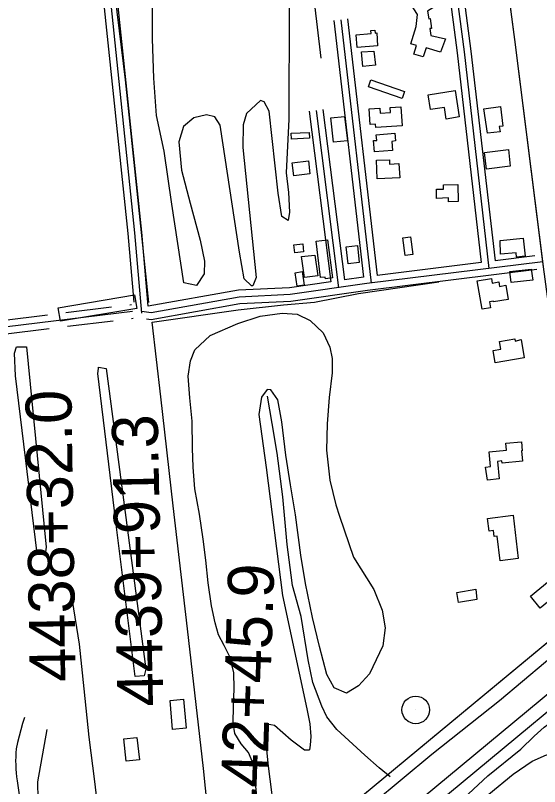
# Model space of a CAD drawing. Extents: x 3477039 to 3515015, y 546746 to 572297.
# Drawn here: x 3506208 to 3507348, y 560333 to 562010 of the extents above; entities that cross this region are included whole.
import ezdxf

# ---------------------------------------------------------------- set-up
doc = ezdxf.new("R2010")
doc.units = 0
for name, color, linetype in [('V-BLDG-OTLN', 7, 'Continuous'), ('V-DOMW-TANK', 7, 'Continuous'), ('V-LEVE-TOET', 7, 'Continuous'), ('V-ROAD-CNTR', 7, 'Continuous'), ('V-SITE-VEGE', 7, 'Continuous'), ('V-SURV-IDEN', 7, 'Continuous'), ('V-SURV-LINE', 7, 'Continuous'), ('V-TOPO-SHOR', 7, 'Continuous')]:
    doc.layers.add(name, color=color, linetype=linetype)

msp = doc.modelspace()

# ---------------------------------------------------------------- linework, layer by layer
at = {"layer": 'V-BLDG-OTLN'}
for points in [[(3507132.5, 561930.3), (3507100.7, 561940), (3507094.7, 561920.2), (3507074.5, 561926.4), (3507080.1, 561944.9), (3507068, 561948.6), (3507079.4, 561986.1), (3507082, 562012.7), (3507067.6, 562035.1), (3507106.6, 562059.7), (3507123.5, 562031.8), (3507104.2, 562019.8), (3507106.5, 562003.2), (3507109.9, 562003.7), (3507112.8, 561982.4), (3507109.1, 561981.9), (3507111.2, 561966.5), (3507142.8, 561959.7)], [(3506995, 561944.5), (3506951.3, 561940.8), (3506949, 561968.3), (3506981.3, 561971), (3506980.7, 561977.7), (3506989.5, 561978.5), (3506990, 561972.2), (3506994, 561972.5)], [(3506987.5, 561932.9), (3506990.8, 561902.1), (3506963.6, 561899.2), (3506960.1, 561931.3)], [(3507048.8, 561829.4), (3506975.4, 561855), (3506980.8, 561870.4), (3507053.7, 561845.2)], [(3507144.7, 561785.1), (3507140.7, 561810.3), (3507110.3, 561805.6), (3507105.2, 561838), (3507163.7, 561847.2), (3507172.4, 561789.6)], [(3507048.6, 561770.4), (3506991.4, 561766.9), (3506991, 561773.7), (3506979.3, 561773), (3506977.2, 561807.5), (3507000.4, 561808.9), (3507001.1, 561798), (3507023.2, 561799.3), (3507022.6, 561810.1), (3507046.1, 561811.6)], [(3507234, 561754.3), (3507226.7, 561807.3), (3507262.3, 561812.1), (3507268, 561769.9), (3507260, 561768.7), (3507261.7, 561757)], [(3506899.7, 561734.5), (3506893.7, 561787.4), (3506923.7, 561790.8), (3506929.8, 561737.7)], [(3506847.6, 561743.2), (3506808.3, 561741.3), (3506807.6, 561754.2), (3506846.6, 561756.1)], [(3507026, 561736.3), (3507027.6, 561716.6), (3506988.3, 561713.4), (3506986.3, 561738.1), (3506993.4, 561738.7), (3506992.4, 561750.9), (3507032.8, 561754.1), (3507034.2, 561737.4)], [(3507284, 561682.4), (3507232.3, 561675.7), (3507227.6, 561712.1), (3507280.2, 561718.8)], [(3506848.4, 561665.7), (3506813.3, 561661.3), (3506809.7, 561689.5), (3506845.2, 561694)], [(3507043.4, 561656.8), (3506994.8, 561655), (3506993.3, 561695.6), (3507021.2, 561696.6), (3507021.6, 561686.6), (3507041.3, 561688.1)], [(3507123.5, 561632.3), (3507138.9, 561632.7), (3507138.7, 561642), (3507169.8, 561642.8), (3507170.8, 561605.8), (3507149.5, 561605.1), (3507149.3, 561613.5), (3507123.3, 561612.5)], [(3506886.7, 561522.4), (3506897.3, 561439.3), (3506882.3, 561437.4), (3506881.7, 561441.4), (3506871.6, 561440.1), (3506861.5, 561519.6)], [(3507067.2, 561528.7), (3507072.2, 561490.6), (3507055.2, 561488.3), (3507050.1, 561526.4)], [(3507261.7, 561521), (3507312.1, 561525.8), (3507315.9, 561486.6), (3507297.6, 561484.8), (3507296.7, 561494.1), (3507262.5, 561490.8)], [(3506834.2, 561496.1), (3506815.6, 561493.9), (3506813.6, 561511.7), (3506832.6, 561513.9)], [(3506951.7, 561509.8), (3506955.5, 561472.9), (3506931.1, 561470.4), (3506927.4, 561507.1)], [(3506859.2, 561489), (3506865.4, 561444), (3506836.5, 561440.1), (3506830.2, 561486.2)], [(3507333, 561434.6), (3507285.6, 561429.1), (3507282.8, 561453.2), (3507329.5, 561458.7)], [(3506831.7, 561453.1), (3506835.6, 561423.5), (3506820.3, 561421.5), (3506816.5, 561450.2)], [(3507212, 561433.1), (3507242.7, 561438.3), (3507244.5, 561428.2), (3507259, 561430.6), (3507260.6, 561421.1), (3507274.2, 561423.4), (3507279.4, 561392.6), (3507247.7, 561387.2), (3507247.4, 561388.9), (3507239, 561387.4), (3507241.2, 561374.4), (3507222.5, 561371.2)], [(3506472, 561373.2), (3506305.7, 561345.2), (3506300.8, 561374.6), (3506467, 561402.5)], [(3507307.3, 561305.2), (3507314.1, 561265.8), (3507251.3, 561254.9), (3507246.6, 561281.6), (3507263.4, 561284.5), (3507260.5, 561301.4), (3507293.8, 561307.2), (3507294.7, 561302.1)], [(3507234, 560999.1), (3507230.2, 561028), (3507240.8, 561029.2), (3507238, 561061.1), (3507275.7, 561064.6), (3507274.3, 561080.2), (3507308.2, 561083.1), (3507310, 561063.3), (3507308, 561063.1), (3507310.1, 561040.4), (3507265.9, 561036.2), (3507265.4, 561041.2), (3507256.1, 561040.3), (3507259.6, 561002.3)], [(3507261.8, 560824.2), (3507255.1, 560877.7), (3507249.2, 560877), (3507247.7, 560889.7), (3507237.8, 560888.5), (3507234.5, 560916.3), (3507290, 560923), (3507301.2, 560829.3)], [(3507388.7, 560753.6), (3507348.9, 560720.9), (3507327.6, 560746.9), (3507368.2, 560780.3)], [(3507211.4, 560740), (3507171.4, 560733.2), (3507167.7, 560755), (3507208.7, 560762)], [(3506573.5, 560523.1), (3506579.4, 560459.7), (3506549.3, 560456.9), (3506544.6, 560520.4)], [(3506472.2, 560439.7), (3506477.7, 560391), (3506448.9, 560387.8), (3506443.4, 560436.9)]]:
    msp.add_lwpolyline(points, close=True, dxfattribs=at)
at = {"layer": 'V-DOMW-TANK'}
msp.add_line((3507078.3, 560499.6), (3507078.3, 560499.6), dxfattribs=at)
msp.add_circle((3507078.3, 560499.6), 30, dxfattribs=at)
at = {"layer": 'V-LEVE-TOET'}
for points in [[(3507503.7, 560723.7), (3507478.8, 560702.8), (3507410.4, 560645.7), (3507260.6, 560519.2), (3507113.3, 560402.6), (3506984.6, 560295.6), (3506836, 560172.8), (3506707.3, 560066.4), (3506598.4, 559971.3), (3506539.9, 559918.7), (3506513.2, 559896.9), (3506484.6, 559873.3), (3506439.4, 559847.5), (3506390.6, 559830.3), (3506322.7, 559814.7), (3506272.2, 559808), (3506220.6, 559803.8), (3506196.6, 559804.1)], [(3507160.9, 560287.6), (3507235, 560356.1), (3507306.5, 560414.1), (3507335.7, 560442.6), (3507357.5, 560462), (3507373.7, 560473.4), (3507382.9, 560477), (3507394.6, 560479.9), (3507406.4, 560484.1), (3507418.1, 560487), (3507425.8, 560490), (3507436.6, 560494.1), (3507442.2, 560497.1), (3507446.6, 560501.3), (3507456.6, 560515.9), (3507468.5, 560532.4), (3507478.6, 560547), (3507501.1, 560574.4), (3507524.1, 560594.9)]]:
    msp.add_lwpolyline(points, dxfattribs=at)
at = {"layer": 'V-ROAD-CNTR'}
for points in [[(3506689.6, 566611), (3506699.3, 566611.2), (3506747.3, 566222.8), (3506804.2, 565803.9), (3506891, 565124.5), (3506967, 564512.4), (3507060.1, 563782.2), (3507133.2, 563201.9), (3507216.4, 562538.3), (3507293.4, 561958.1), (3507354.3, 561474.5), (3507398.7, 561140.3), (3507440.2, 560803.1), (3507481, 560742)], [(3506483, 561362.9), (3506467.9, 561537.7), (3506413.8, 562056.7), (3506370.5, 562415.2), (3506306.1, 562942.2), (3506253.6, 563378.1), (3506220.2, 563683.3)], [(3507218.2, 562524.5), (3507293.4, 561958.1), (3507355.7, 561464.1)], [(3506496.8, 561377.6), (3506482.9, 561539.2), (3506428.7, 562058.4), (3506385.3, 562417.1), (3506381.2, 562451.3)], [(3507232.6, 562416.4), (3507123.5, 562387.6), (3507183.5, 561931), (3507237.5, 561459.8)], [(3506465.9, 561386.6), (3506453, 561536.3), (3506398.9, 562055), (3506359.5, 562380.5)], [(3507109.5, 562379.5), (3507168.6, 561929.1), (3507220.9, 561472.8)], [(3507151.2, 562379.4), (3507140.1, 562376.5), (3507198.3, 561932.8), (3507250.7, 561476.5)], [(3506900.5, 561999.4), (3506964.7, 561441.3)], [(3506915.4, 562001.1), (3506981.3, 561428.3)], [(3506930.3, 562002.8), (3506994.5, 561445)], [(3506846.6, 561802.1), (3506893.5, 561430.9)], [(3506861.5, 561803.9), (3506910.2, 561418.2)], [(3506876.4, 561805.8), (3506923.2, 561435.2)], [(3507354.4, 561474.1), (3506971.9, 561427.1), (3506805.5, 561403), (3506694.2, 561397.7), (3506502.9, 561363.5), (3506482.7, 561366.6)], [(3507220.9, 561472.8), (3506994.5, 561445)], [(3507337.6, 561487.2), (3507250.7, 561476.5)], [(3507341.5, 561457.4), (3506973.8, 561412.3), (3506807, 561388.1), (3506695.9, 561382.8), (3506503.1, 561348.2), (3506493.2, 561349.8)], [(3506964.7, 561441.3), (3506923.2, 561435.2)], [(3506893.5, 561430.9), (3506804.1, 561418), (3506692.6, 561412.7), (3506496.8, 561377.6)], [(3506317.6, 561364), (3506416.9, 561376.2)], [(3506456.6, 561381.1), (3506460.5, 561381.6)], [(3506462.3, 561366.7), (3505674.3, 561269.6)], [(3506178.7, 561346.8), (3506277.9, 561359.1)], [(3506321.3, 561334.2), (3506420.5, 561346.4)], [(3506460.2, 561351.3), (3506464.1, 561351.8)], [(3506182.3, 561317.1), (3506281.6, 561329.3)], [(3507022.5, 560353.8), (3506998.9, 560373.7), (3506967.7, 560401.4), (3506907.1, 560456.8), (3506885.3, 560484.4), (3506874.5, 560507.6), (3506854.7, 560559), (3506844.3, 560608.6), (3506829.4, 560702.6), (3506810.7, 560770.3), (3506807.6, 560792.5), (3506799.1, 560859.1), (3506789.5, 560963.3), (3506777.1, 561058.1), (3506766.1, 561123), (3506755.8, 561182)], [(3507743.2, 560958), (3507486.2, 560746.3), (3506814.6, 560190)], [(3506422.4, 559891.5), (3506421.2, 559900.9), (3506419.3, 559913.3), (3506416.5, 559930.8), (3506413.8, 559952.6), (3506413.4, 559982.4), (3506412.4, 560037.5), (3506405.1, 560124.5), (3506392.2, 560245), (3506380.4, 560343.6), (3506368.5, 560440.1), (3506357.1, 560545.6), (3506346.9, 560642.5), (3506332, 560737.8)], [(3507477.9, 560739.5), (3506814.6, 560190)], [(3506227.7, 560483.4), (3506223.6, 560469.8), (3506219.7, 560456.1), (3506216, 560442.3), (3506212.5, 560428.5), (3506209.3, 560414.6), (3506208.8, 560405.9), (3506208.5, 560397.2), (3506208.4, 560388.5), (3506208.6, 560379.8), (3506209.1, 560371), (3506209.7, 560362.4), (3506210.6, 560353.7), (3506211.8, 560345.1)], [(3506276.1, 560457.1), (3506256.1, 560343.4), (3506257.8, 560229.8), (3506280.3, 560089.4), (3506296.9, 559992.5), (3506304.4, 559872.2)], [(3506211.8, 560345.1), (3506220.3, 560284.8), (3506229, 560204.5), (3506235, 560111.9), (3506248.5, 559973.2), (3506257.4, 559910.8), (3506262.4, 559872.4), (3506265.2, 559853.1)]]:
    msp.add_lwpolyline(points, dxfattribs=at)
at = {"layer": 'V-SITE-VEGE'}
for points in [[(3506802.8, 562028.6), (3506802.3, 561784.8), (3506796.5, 561667.8), (3506801.4, 561625), (3506803.6, 561582.3), (3506800.6, 561564.5), (3506787, 561572.9), (3506779.4, 561624), (3506759.8, 561801.9), (3506749.1, 561822.7), (3506740.8, 561825.6), (3506710.1, 561797.1), (3506702.9, 561772.4), (3506702.2, 561722.8), (3506731.4, 561440.1), (3506724.3, 561422.3), (3506721.5, 561422.3), (3506705.2, 561437.7), (3506695, 561495.7), (3506653.3, 561771.7), (3506641.2, 561789.8), (3506623.3, 561794.1), (3506595.7, 561787.6), (3506573.4, 561768.7), (3506563.3, 561735.7), (3506569.3, 561673.7), (3506587.6, 561601.8), (3506609.9, 561521.6), (3506619, 561476), (3506618.6, 561448.5), (3506601.7, 561422.6), (3506574.2, 561428.4), (3506547.7, 561599.6), (3506531.3, 561715.5), (3506514.5, 561792.9), (3506508.7, 561874.2), (3506505.8, 561959.7), (3506505.7, 562056.1)], [(3506744.3, 560189.2), (3506726.4, 560379.2), (3506714.5, 560406.6), (3506698.4, 560426), (3506685.1, 560448), (3506681.3, 560471.3), (3506681.8, 560506.7), (3506683.7, 560546.3), (3506682.8, 560580.4), (3506675, 560613.3), (3506661.7, 560639.4), (3506649.8, 560662.8), (3506642, 560688.8), (3506634.3, 560725.8), (3506626.8, 560776.4), (3506622, 560825.6), (3506615.8, 560870.7), (3506608.3, 560925.4), (3506598.2, 560980.2), (3506594.7, 561028), (3506592.6, 561069), (3506592, 561127.7), (3506587.2, 561178.2), (3506583.8, 561226), (3506588.4, 561258.7), (3506598.2, 561283.2), (3506631.4, 561314.1), (3506691.8, 561340.6), (3506739.8, 561356.3), (3506787.7, 561362.5), (3506820.4, 561360.7), (3506848.9, 561346.6), (3506877.2, 561320.3), (3506891.8, 561288.7), (3506896.9, 561264.1), (3506896.5, 561232.7), (3506890.3, 561179.5), (3506885.4, 561122.3), (3506884.6, 561064.9), (3506891.9, 560999.3), (3506904.8, 560945.9), (3506912.7, 560921.2), (3506942.8, 560832.1), (3506986.9, 560761.9), (3507005.4, 560716.6), (3507011.7, 560678.3), (3507007.1, 560638.8), (3506977.6, 560577.8), (3506954, 560552.1), (3506927.9, 560536.1), (3506900.7, 560547.4), (3506884.7, 560576.3), (3506869.2, 560637.9), (3506853.7, 560700.9), (3506838.3, 560774.8), (3506828.2, 560836.4), (3506817.2, 560923.9), (3506805.8, 560989.6), (3506795.7, 561053.9), (3506787.2, 561126.3), (3506778.3, 561174.2), (3506763.6, 561196.3), (3506755.4, 561196.4), (3506742.9, 561180.2), (3506736.9, 561142), (3506753.1, 561027.2), (3506788.8, 560748.2), (3506824.7, 560579.8), (3506841.4, 560501.8), (3506847.8, 560469), (3506850.1, 560441.6), (3506848.5, 560422.6), (3506847, 560413), (3506845.6, 560411.7), (3506836.1, 560411.8), (3506807.7, 560434), (3506771.3, 560465.9), (3506755, 560468.9), (3506751.8, 560434.8), (3506757.8, 560377.4), (3506772.5, 560258.4)], [(3507236.9, 560316.3), (3507290.3, 560359.9), (3507331.7, 560388.4), (3507362.5, 560401.6), (3507386.4, 560399.6), (3507402.8, 560351.6), (3507404.1, 560320.9)]]:
    msp.add_lwpolyline(points, dxfattribs=at)
for points in [[(3506255, 560839.9), (3506208, 561226.3), (3506205.9, 561275.9), (3506210.2, 561289.6), (3506232.3, 561289.3), (3506274.5, 560853.4), (3506273, 560843.8)], [(3506468.4, 560572.5), (3506426.6, 560908.8), (3506387.3, 561231.5), (3506388.8, 561242.4), (3506388.9, 561245.1), (3506405.2, 561242.1), (3506479.4, 560681.5), (3506491.8, 560588.5), (3506487.5, 560573.6)]]:
    msp.add_lwpolyline(points, close=True, dxfattribs=at)
at = {"layer": 'V-SURV-LINE'}
for points in [[(3506721.2, 560000), (3507921.6, 560996)], [(3507940.8, 560973), (3506740.3, 559976.9)]]:
    msp.add_lwpolyline(points, dxfattribs=at)
at = {"layer": 'V-TOPO-SHOR'}
for points in [[(3506872.7, 561917.7), (3506829, 562285.8), (3506719.7, 562271.2), (3506697.8, 562427.9), (3506395.3, 562387.8), (3506384.4, 562380.5), (3506446.3, 561870.3), (3506497.4, 561385.6)], [(3506644.1, 560101.1), (3506616.8, 560372.2), (3506581.8, 560676.1), (3506550.8, 560943.6), (3506524, 561180.9), (3506505.2, 561343.4), (3506692.4, 561370), (3506791, 561380.5), (3506858.5, 561386.9), (3506953.6, 561405.6), (3507128.9, 561430.6)]]:
    msp.add_lwpolyline(points, dxfattribs=at)

# ---------------------------------------------------------------- texts
at = {"layer": 'V-SURV-IDEN'}
for s, rotation, p in [('4438+32.0', 90.8823, (3506339.2, 560561)), ('4439+91.3', 91.1398, (3506529.8, 560507.7)), ('4442+45.9', 88.1008, (3506749.9, 560180.8))]:
    msp.add_text(s, height=100, rotation=rotation, dxfattribs=at).set_placement(p)

doc.saveas('drawing.dxf')
